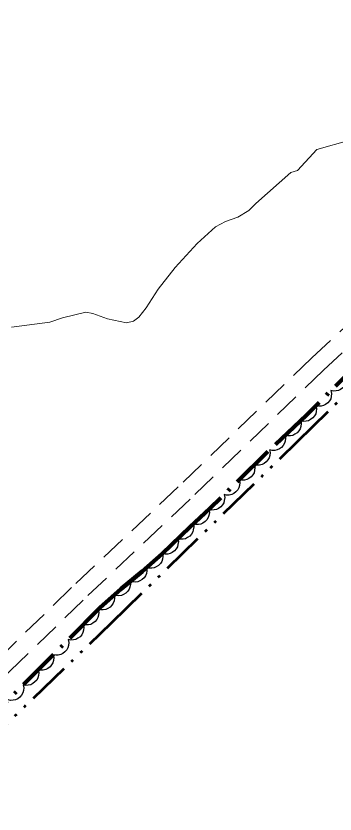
# Model space of a CAD drawing. Extents: x 386081 to 389416, y 5130568 to 5134082.
# Drawn here: x 388225.9 to 388270.9, y 5131723.7 to 5131836.1 of the extents above; entities that cross this region are included whole.
import ezdxf

# ---------------------------------------------------------------- set-up
doc = ezdxf.new("R2010")
doc.units = 0
doc.header["$LTSCALE"] = 1.2
for name, pattern in [('DASH_DOUBLE_DOT', [9.2, 5, -1.2, 0.3, -1.2, 0.3, -1.2]), ('DOT_DASHED', [7.7, 5, -1.2, 0.3, -1.2]), ('LONG_DASHED', [7.5, 6, -1.5]), ('MEDIUM_DASHED', [4.5, 3, -1.5])]:
    doc.linetypes.add(name, pattern=pattern)
for name, color, linetype, lineweight in [('19', 7, 'Continuous', 13), ('2', 7, 'Continuous', 13), ('4', 7, 'DASH_DOUBLE_DOT', 53), ('44', 7, 'Continuous', 25)]:
    doc.layers.add(name, color=color, linetype=linetype, lineweight=lineweight)

msp = doc.modelspace()

# ---------------------------------------------------------------- linework, layer by layer
at = {"layer": '19', "linetype": 'MEDIUM_DASHED'}
for points in [[(388145.97, 5131728.38), (388155.81, 5131727.82), (388164.88, 5131727.43), (388174.19, 5131727.66), (388182.99, 5131726.88), (388189.3, 5131726.59), (388196.3, 5131726.8), (388200.36, 5131727.87), (388203.88, 5131729.79), (388210.05, 5131733.9), (388214.69, 5131737.55), (388223.41, 5131745.57), (388234.38, 5131756.2), (388249.48, 5131770.44), (388267.6, 5131787.96), (388283.73, 5131802.92)], [(388145.7, 5131726), (388155.69, 5131725.42), (388164.86, 5131725.03), (388174.11, 5131725.25), (388182.83, 5131724.49), (388189.28, 5131724.2), (388196.64, 5131724.42), (388201.25, 5131725.62), (388205.12, 5131727.73), (388211.46, 5131731.95), (388216.25, 5131735.72), (388225.06, 5131743.82), (388236.04, 5131754.47), (388251.14, 5131768.7), (388269.26, 5131786.22), (388285.39, 5131801.18)]]:
    msp.add_lwpolyline(points, dxfattribs=at)
at = {"layer": '2', "linetype": 'LONG_DASHED'}
msp.add_lwpolyline([(388268.33, 5131817.28), (388272.97, 5131818.57)], dxfattribs=at)
at = {"layer": '2'}
msp.add_lwpolyline([(388225.3, 5131792.28), (388230.71, 5131792.97), (388232.49, 5131793.59), (388235.76, 5131794.37), (388236.75, 5131794.18), (388238.84, 5131793.43), (388241.51, 5131792.86), (388242.47, 5131793.13), (388243.24, 5131793.69), (388244.28, 5131795), (388245.96, 5131797.63), (388248.36, 5131800.68), (388251.46, 5131804.03), (388254.04, 5131806.38), (388255.44, 5131807.15), (388257.19, 5131807.76), (388258.72, 5131808.7), (388259.72, 5131809.7), (388264.67, 5131814.05), (388265.58, 5131814.33), (388268.33, 5131817.28)], dxfattribs=at)
at = {"layer": '4'}
msp.add_lwpolyline([(388204.21, 5131610.66), (388196.86, 5131620.2), (388175.99, 5131644.63), (388165.41, 5131656.62), (388157.68, 5131664.34), (388154.31, 5131668.51), (388183.39, 5131696.3), (388212.47, 5131724.71), (388239.36, 5131750.62), (388265.61, 5131776.18), (388295.56, 5131805.65), (388308.21, 5131817.54), (388331.7, 5131840.05), (388348.88, 5131856.91), (388363.69, 5131871.25), (388382.99, 5131889.58), (388381.01, 5131890.93)], dxfattribs=at)
at = {"layer": '44', "linetype": 'DOT_DASHED', "lineweight": 90}
msp.add_lwpolyline([(388275.17, 5131788.24), (388266.86, 5131779.86), (388261.37, 5131774.72), (388253.26, 5131766.73), (388250.48, 5131764.17), (388246.51, 5131760.34), (388243.72, 5131757.88), (388240.74, 5131755.43), (388237.73, 5131752.74), (388224.13, 5131739.09), (388216.64, 5131732.25), (388209.73, 5131725.59), (388204.46, 5131720.2), (388199.81, 5131714.8), (388181.62, 5131696.3), (388180.56, 5131695.26), (388177.08, 5131692.16), (388169.1, 5131684.28), (388163.35, 5131679.13), (388158.15, 5131673.88), (388157.96, 5131668.98), (388157.4, 5131666.65), (388157.17, 5131664.33)], dxfattribs=at)
at = {"layer": '44'}
for points in [[(388272.41, 5131785.46), (388272.49, 5131785.05), (388272.45, 5131784.65), (388272.38, 5131784.32), (388272.2, 5131784.02), (388271.97, 5131783.74), (388271.65, 5131783.51), (388271.37, 5131783.35), (388271.03, 5131783.28), (388270.66, 5131783.26), (388270.3, 5131783.33)], [(388270.3, 5131783.33), (388270.38, 5131782.92), (388270.34, 5131782.52), (388270.27, 5131782.19), (388270.09, 5131781.89), (388269.85, 5131781.61), (388269.54, 5131781.38), (388269.26, 5131781.22), (388268.91, 5131781.15), (388268.54, 5131781.13), (388268.19, 5131781.2)], [(388268.19, 5131781.2), (388268.27, 5131780.79), (388268.23, 5131780.39), (388268.15, 5131780.06), (388267.98, 5131779.76), (388267.74, 5131779.48), (388267.43, 5131779.25), (388267.15, 5131779.09), (388266.8, 5131779.02), (388266.43, 5131779), (388266.08, 5131779.07)], [(388266.05, 5131779.1), (388266.11, 5131778.69), (388266.06, 5131778.28), (388265.97, 5131777.97), (388265.78, 5131777.67), (388265.54, 5131777.39), (388265.22, 5131777.18), (388264.93, 5131777.03), (388264.58, 5131776.97), (388264.21, 5131776.97), (388263.86, 5131777.05)], [(388263.86, 5131777.05), (388263.92, 5131776.64), (388263.87, 5131776.23), (388263.78, 5131775.92), (388263.59, 5131775.62), (388263.35, 5131775.34), (388263.03, 5131775.13), (388262.74, 5131774.98), (388262.39, 5131774.92), (388262.02, 5131774.92), (388261.67, 5131775)], [(388261.66, 5131775.01), (388261.74, 5131774.6), (388261.69, 5131774.19), (388261.61, 5131773.87), (388261.43, 5131773.57), (388261.19, 5131773.29), (388260.88, 5131773.07), (388260.59, 5131772.91), (388260.25, 5131772.84), (388259.88, 5131772.83), (388259.52, 5131772.9)], [(388259.52, 5131772.9), (388259.6, 5131772.49), (388259.55, 5131772.09), (388259.47, 5131771.77), (388259.3, 5131771.46), (388259.06, 5131771.18), (388258.74, 5131770.96), (388258.46, 5131770.8), (388258.11, 5131770.74), (388257.74, 5131770.72), (388257.39, 5131770.8)], [(388257.39, 5131770.8), (388257.46, 5131770.38), (388257.42, 5131769.98), (388257.34, 5131769.66), (388257.16, 5131769.36), (388256.92, 5131769.08), (388256.6, 5131768.86), (388256.32, 5131768.7), (388255.97, 5131768.63), (388255.6, 5131768.62), (388255.25, 5131768.69)], [(388255.25, 5131768.69), (388255.33, 5131768.28), (388255.28, 5131767.88), (388255.2, 5131767.55), (388255.02, 5131767.25), (388254.78, 5131766.97), (388254.47, 5131766.75), (388254.18, 5131766.59), (388253.84, 5131766.53), (388253.47, 5131766.51), (388253.11, 5131766.58)], [(388253.11, 5131766.59), (388253.17, 5131766.18), (388253.11, 5131765.77), (388253.02, 5131765.46), (388252.83, 5131765.16), (388252.58, 5131764.89), (388252.26, 5131764.68), (388251.97, 5131764.53), (388251.62, 5131764.47), (388251.25, 5131764.48), (388250.9, 5131764.56)], [(388250.89, 5131764.57), (388250.96, 5131764.16), (388250.91, 5131763.75), (388250.83, 5131763.43), (388250.65, 5131763.13), (388250.41, 5131762.85), (388250.09, 5131762.64), (388249.8, 5131762.48), (388249.46, 5131762.42), (388249.08, 5131762.41), (388248.73, 5131762.48)], [(388248.73, 5131762.48), (388248.8, 5131762.07), (388248.75, 5131761.67), (388248.67, 5131761.35), (388248.49, 5131761.05), (388248.25, 5131760.77), (388247.93, 5131760.55), (388247.64, 5131760.4), (388247.3, 5131760.33), (388246.93, 5131760.33), (388246.57, 5131760.4)], [(388246.58, 5131760.4), (388246.63, 5131759.98), (388246.56, 5131759.58), (388246.46, 5131759.27), (388246.27, 5131758.98), (388246.01, 5131758.71), (388245.69, 5131758.51), (388245.39, 5131758.36), (388245.05, 5131758.32), (388244.67, 5131758.32), (388244.33, 5131758.41)], [(388244.34, 5131758.39), (388244.38, 5131757.98), (388244.3, 5131757.58), (388244.19, 5131757.27), (388243.99, 5131756.98), (388243.72, 5131756.72), (388243.39, 5131756.53), (388243.09, 5131756.4), (388242.74, 5131756.36), (388242.37, 5131756.39), (388242.03, 5131756.49)], [(388242.03, 5131756.49), (388242.07, 5131756.07), (388241.98, 5131755.67), (388241.88, 5131755.36), (388241.67, 5131755.08), (388241.41, 5131754.82), (388241.07, 5131754.63), (388240.78, 5131754.5), (388240.42, 5131754.46), (388240.05, 5131754.48), (388239.71, 5131754.58)], [(388239.75, 5131754.54), (388239.8, 5131754.13), (388239.74, 5131753.73), (388239.64, 5131753.41), (388239.45, 5131753.12), (388239.19, 5131752.85), (388238.87, 5131752.64), (388238.58, 5131752.5), (388238.23, 5131752.45), (388237.86, 5131752.45), (388237.51, 5131752.54)], [(388237.52, 5131752.53), (388237.6, 5131752.12), (388237.56, 5131751.71), (388237.48, 5131751.39), (388237.3, 5131751.09), (388237.07, 5131750.81), (388236.76, 5131750.58), (388236.47, 5131750.42), (388236.13, 5131750.35), (388235.76, 5131750.34), (388235.4, 5131750.4)], [(388235.4, 5131750.4), (388235.48, 5131749.99), (388235.44, 5131749.59), (388235.36, 5131749.27), (388235.19, 5131748.96), (388234.95, 5131748.68), (388234.64, 5131748.46), (388234.35, 5131748.3), (388234.01, 5131748.23), (388233.64, 5131748.21), (388233.29, 5131748.28)], [(388233.29, 5131748.28), (388233.37, 5131747.87), (388233.32, 5131747.46), (388233.25, 5131747.14), (388233.07, 5131746.84), (388232.83, 5131746.56), (388232.52, 5131746.33), (388232.24, 5131746.17), (388231.89, 5131746.1), (388231.52, 5131746.09), (388231.17, 5131746.15)], [(388231.17, 5131746.15), (388231.25, 5131745.74), (388231.21, 5131745.34), (388231.13, 5131745.02), (388230.95, 5131744.71), (388230.72, 5131744.43), (388230.4, 5131744.21), (388230.12, 5131744.05), (388229.77, 5131743.98), (388229.4, 5131743.96), (388229.05, 5131744.03)], [(388229.05, 5131744.03), (388229.13, 5131743.62), (388229.09, 5131743.21), (388229.01, 5131742.89), (388228.84, 5131742.59), (388228.6, 5131742.31), (388228.29, 5131742.08), (388228, 5131741.92), (388227.66, 5131741.85), (388227.29, 5131741.84), (388226.93, 5131741.9)], [(388226.93, 5131741.9), (388227.01, 5131741.49), (388226.97, 5131741.09), (388226.89, 5131740.77), (388226.72, 5131740.46), (388226.48, 5131740.18), (388226.17, 5131739.96), (388225.88, 5131739.8), (388225.54, 5131739.73), (388225.17, 5131739.71), (388224.82, 5131739.78)]]:
    msp.add_lwpolyline(points, dxfattribs=at)

doc.saveas('drawing.dxf')
